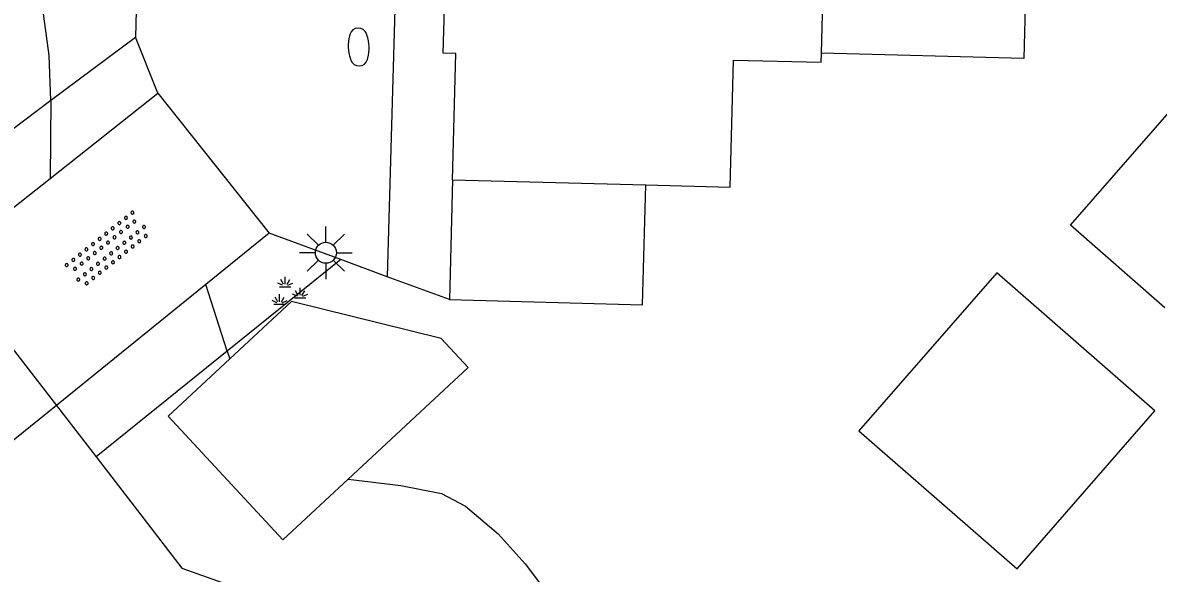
# Model space of a CAD drawing. Extents: x 131000 to 133013, y 393000 to 396501.
# Drawn here: x 131429.82 to 131456.81, y 395234.51 to 395247.6 of the extents above; entities that cross this region are included whole.
import ezdxf

# ---------------------------------------------------------------- set-up
doc = ezdxf.new("R2010")
doc.units = 0
for name, color, linetype in [('gg-afsc-erfafscheiding', 7, 'Continuous'), ('gg-bbg-gedigitaliseerde bebouwing', 7, 'Continuous'), ('gg-bbg-gedigitaliseerde bijgebouw', 7, 'Continuous'), ('gg-bbg-hoofdgebouw', 7, 'Continuous'), ('gg-bbg-luifel en loopbrug', 7, 'Continuous'), ('gg-knt-BGT kruinlijn', 7, 'Continuous'), ('gg-knt-bovenkant onderkant talud', 7, 'Continuous'), ('gg-knt-verharding', 7, 'Continuous'), ('gg-kntw-beschoeiing', 7, 'Continuous'), ('gg-kwrk-kunstwerk niveau 01', 7, 'Continuous'), ('gt-grn-groengrens', 7, 'Continuous'), ('gt-symb-brandkraan', 7, 'Continuous'), ('gt-symb-groenvak', 7, 'Continuous'), ('gt-symb-lichtmast', 7, 'Continuous'), ('gt-symb-overige verharding', 7, 'Continuous')]:
    doc.layers.add(name, color=color, linetype=linetype)

# ---------------------------------------------------------------- blocks, each defined once
blk = doc.blocks.new('gt0-GRVAK')
at = {"layer": 'gt-symb-groenvak'}
for p, q in [((-0.091, 0.211), (-0.156, 0.322)), ((-0.047, 0.214), (-0.047, 0.393)), ((-0.004, 0.211), (0.061, 0.322)), ((-0.11, 0.189), (-0.228, 0.24)), ((-0.182, 0.153), (0.088, 0.153)), ((0.015, 0.189), (0.133, 0.24)), ((0.262, -0.052), (0.197, 0.059)), ((0.305, -0.049), (0.305, 0.13)), ((0.349, -0.052), (0.414, 0.059)), ((-0.245, -0.228), (-0.363, -0.177)), ((-0.318, -0.264), (-0.047, -0.264)), ((-0.226, -0.206), (-0.291, -0.095)), ((-0.183, -0.203), (-0.183, -0.024)), ((-0.139, -0.206), (-0.074, -0.095)), ((-0.12, -0.228), (-0.002, -0.177)), ((0.243, -0.074), (0.125, -0.023)), ((0.17, -0.11), (0.441, -0.11)), ((0.368, -0.074), (0.486, -0.023))]:
    blk.add_line(p, q, dxfattribs=at)
blk = doc.blocks.new('gt0-LMAST')
at = {"layer": 'gt-symb-lichtmast'}
for p, q in [((-0.005, 0.246), (-0.005, 0.621)), ((-0.182, 0.173), (-0.447, 0.438)), ((0.172, 0.173), (0.437, 0.438)), ((-0.255, -0.004), (-0.63, -0.004)), ((-0.182, -0.181), (-0.447, -0.446)), ((-0.005, -0.254), (-0.005, -0.629)), ((0.437, -0.446), (0.172, -0.181)), ((0.245, -0.004), (0.62, -0.004))]:
    blk.add_line(p, q, dxfattribs=at)
blk.add_circle((-0.005, -0.004), 0.25, dxfattribs=at)
blk = doc.blocks.new('gt0-BR')
at = {"layer": 'gt-symb-brandkraan'}
for centre, radius, start, end in [((-0.244, 0), 0.206, 107.5669, 252.4331), ((0.599, -2.664), 3, 106.892, 107.5669), ((0, -0.691), 0.938, 73.108, 106.892), ((-0.599, -2.664), 3, 72.4331, 73.108), ((0.244, 0), 0.206, 287.567, 72.4331), ((0.599, 2.664), 3, 252.4331, 253.108), ((0, 0.691), 0.938, 253.108, 286.8921), ((-0.599, 2.664), 3, 286.8921, 287.567)]:
    blk.add_arc(centre, radius, start, end, dxfattribs=at)
blk = doc.blocks.new('gt0-OVH')
at = {"layer": 'gt-symb-overige verharding'}
for points in [[(-0.972, 0.298), (-0.967, 0.308), (-0.965, 0.319), (-0.966, 0.33), (-0.971, 0.34), (-0.978, 0.348), (-0.988, 0.353), (-0.999, 0.355), (-1.01, 0.354), (-1.02, 0.349), (-1.028, 0.342), (-1.033, 0.332), (-1.035, 0.321), (-1.034, 0.31), (-1.029, 0.3), (-1.022, 0.292), (-1.012, 0.287), (-1.001, 0.285), (-0.99, 0.286), (-0.98, 0.291)], [(-0.772, 0.298), (-0.767, 0.308), (-0.765, 0.319), (-0.766, 0.33), (-0.771, 0.34), (-0.778, 0.348), (-0.788, 0.353), (-0.799, 0.355), (-0.81, 0.354), (-0.82, 0.349), (-0.828, 0.342), (-0.833, 0.332), (-0.835, 0.321), (-0.834, 0.31), (-0.829, 0.3), (-0.822, 0.292), (-0.812, 0.287), (-0.801, 0.285), (-0.79, 0.286), (-0.78, 0.291)], [(-0.572, 0.298), (-0.567, 0.308), (-0.565, 0.319), (-0.566, 0.33), (-0.571, 0.34), (-0.578, 0.348), (-0.588, 0.353), (-0.599, 0.355), (-0.61, 0.354), (-0.62, 0.349), (-0.628, 0.342), (-0.633, 0.332), (-0.635, 0.321), (-0.634, 0.31), (-0.629, 0.3), (-0.622, 0.292), (-0.612, 0.287), (-0.601, 0.285), (-0.59, 0.286), (-0.58, 0.291)], [(-0.372, 0.298), (-0.367, 0.308), (-0.365, 0.319), (-0.366, 0.33), (-0.371, 0.34), (-0.378, 0.348), (-0.388, 0.353), (-0.399, 0.355), (-0.41, 0.354), (-0.42, 0.349), (-0.428, 0.342), (-0.433, 0.332), (-0.435, 0.321), (-0.434, 0.31), (-0.429, 0.3), (-0.422, 0.292), (-0.412, 0.287), (-0.401, 0.285), (-0.39, 0.286), (-0.38, 0.291)], [(-0.172, 0.298), (-0.167, 0.308), (-0.165, 0.319), (-0.166, 0.33), (-0.171, 0.34), (-0.178, 0.348), (-0.188, 0.353), (-0.199, 0.355), (-0.21, 0.354), (-0.22, 0.349), (-0.228, 0.342), (-0.233, 0.332), (-0.235, 0.321), (-0.234, 0.31), (-0.229, 0.3), (-0.222, 0.292), (-0.212, 0.287), (-0.201, 0.285), (-0.19, 0.286), (-0.18, 0.291)], [(0.028, 0.298), (0.033, 0.308), (0.035, 0.319), (0.034, 0.33), (0.029, 0.34), (0.022, 0.348), (0.012, 0.353), (0.001, 0.355), (-0.01, 0.354), (-0.02, 0.349), (-0.028, 0.342), (-0.033, 0.332), (-0.035, 0.321), (-0.034, 0.31), (-0.029, 0.3), (-0.022, 0.292), (-0.012, 0.287), (-0.001, 0.285), (0.01, 0.286), (0.02, 0.291)], [(0.228, 0.298), (0.233, 0.308), (0.235, 0.319), (0.234, 0.33), (0.229, 0.34), (0.222, 0.348), (0.212, 0.353), (0.201, 0.355), (0.19, 0.354), (0.18, 0.349), (0.172, 0.342), (0.167, 0.332), (0.165, 0.321), (0.166, 0.31), (0.171, 0.3), (0.178, 0.292), (0.188, 0.287), (0.199, 0.285), (0.21, 0.286), (0.22, 0.291)], [(0.428, 0.298), (0.433, 0.308), (0.435, 0.319), (0.434, 0.33), (0.429, 0.34), (0.422, 0.348), (0.412, 0.353), (0.401, 0.355), (0.39, 0.354), (0.38, 0.349), (0.372, 0.342), (0.367, 0.332), (0.365, 0.321), (0.366, 0.31), (0.371, 0.3), (0.378, 0.292), (0.388, 0.287), (0.399, 0.285), (0.41, 0.286), (0.42, 0.291)], [(0.628, 0.298), (0.633, 0.308), (0.635, 0.319), (0.634, 0.33), (0.629, 0.34), (0.622, 0.348), (0.612, 0.353), (0.601, 0.355), (0.59, 0.354), (0.58, 0.349), (0.572, 0.342), (0.567, 0.332), (0.565, 0.321), (0.566, 0.31), (0.571, 0.3), (0.578, 0.292), (0.588, 0.287), (0.599, 0.285), (0.61, 0.286), (0.62, 0.291)], [(0.828, 0.298), (0.833, 0.308), (0.835, 0.319), (0.834, 0.33), (0.829, 0.34), (0.822, 0.348), (0.812, 0.353), (0.801, 0.355), (0.79, 0.354), (0.78, 0.349), (0.772, 0.342), (0.767, 0.332), (0.765, 0.321), (0.766, 0.31), (0.771, 0.3), (0.778, 0.292), (0.788, 0.287), (0.799, 0.285), (0.81, 0.286), (0.82, 0.291)], [(1.028, 0.298), (1.033, 0.308), (1.035, 0.319), (1.034, 0.33), (1.029, 0.34), (1.022, 0.348), (1.012, 0.353), (1.001, 0.355), (0.99, 0.354), (0.98, 0.349), (0.972, 0.342), (0.967, 0.332), (0.965, 0.321), (0.966, 0.31), (0.971, 0.3), (0.978, 0.292), (0.988, 0.287), (0.999, 0.285), (1.01, 0.286), (1.02, 0.291)], [(-0.872, 0.106), (-0.867, 0.116), (-0.865, 0.126), (-0.866, 0.137), (-0.871, 0.147), (-0.878, 0.156), (-0.888, 0.161), (-0.899, 0.163), (-0.91, 0.162), (-0.92, 0.157), (-0.928, 0.15), (-0.933, 0.14), (-0.935, 0.129), (-0.934, 0.118), (-0.929, 0.108), (-0.922, 0.1), (-0.912, 0.095), (-0.901, 0.092), (-0.89, 0.094), (-0.88, 0.098)], [(-0.672, 0.106), (-0.667, 0.116), (-0.665, 0.126), (-0.666, 0.137), (-0.671, 0.147), (-0.678, 0.156), (-0.688, 0.161), (-0.699, 0.163), (-0.71, 0.162), (-0.72, 0.157), (-0.728, 0.15), (-0.733, 0.14), (-0.735, 0.129), (-0.734, 0.118), (-0.729, 0.108), (-0.722, 0.1), (-0.712, 0.095), (-0.701, 0.092), (-0.69, 0.094), (-0.68, 0.098)], [(-0.472, 0.106), (-0.467, 0.116), (-0.465, 0.126), (-0.466, 0.137), (-0.471, 0.147), (-0.478, 0.156), (-0.488, 0.161), (-0.499, 0.163), (-0.51, 0.162), (-0.52, 0.157), (-0.528, 0.15), (-0.533, 0.14), (-0.535, 0.129), (-0.534, 0.118), (-0.529, 0.108), (-0.522, 0.1), (-0.512, 0.095), (-0.501, 0.092), (-0.49, 0.094), (-0.48, 0.098)], [(-0.272, 0.106), (-0.267, 0.116), (-0.265, 0.126), (-0.266, 0.137), (-0.271, 0.147), (-0.278, 0.156), (-0.288, 0.161), (-0.299, 0.163), (-0.31, 0.162), (-0.32, 0.157), (-0.328, 0.15), (-0.333, 0.14), (-0.335, 0.129), (-0.334, 0.118), (-0.329, 0.108), (-0.322, 0.1), (-0.312, 0.095), (-0.301, 0.092), (-0.29, 0.094), (-0.28, 0.098)], [(-0.072, 0.106), (-0.067, 0.116), (-0.065, 0.126), (-0.066, 0.137), (-0.071, 0.147), (-0.078, 0.156), (-0.088, 0.161), (-0.099, 0.163), (-0.11, 0.162), (-0.12, 0.157), (-0.128, 0.15), (-0.133, 0.14), (-0.135, 0.129), (-0.134, 0.118), (-0.129, 0.108), (-0.122, 0.1), (-0.112, 0.095), (-0.101, 0.092), (-0.09, 0.094), (-0.08, 0.098)], [(0.128, 0.106), (0.133, 0.116), (0.135, 0.126), (0.134, 0.137), (0.129, 0.147), (0.122, 0.156), (0.112, 0.161), (0.101, 0.163), (0.09, 0.162), (0.08, 0.157), (0.072, 0.15), (0.067, 0.14), (0.065, 0.129), (0.066, 0.118), (0.071, 0.108), (0.078, 0.1), (0.088, 0.095), (0.099, 0.092), (0.11, 0.094), (0.12, 0.098)], [(0.328, 0.106), (0.333, 0.116), (0.335, 0.126), (0.334, 0.137), (0.329, 0.147), (0.322, 0.156), (0.312, 0.161), (0.301, 0.163), (0.29, 0.162), (0.28, 0.157), (0.272, 0.15), (0.267, 0.14), (0.265, 0.129), (0.266, 0.118), (0.271, 0.108), (0.278, 0.1), (0.288, 0.095), (0.299, 0.092), (0.31, 0.094), (0.32, 0.098)], [(0.528, 0.106), (0.533, 0.116), (0.535, 0.126), (0.534, 0.137), (0.529, 0.147), (0.522, 0.156), (0.512, 0.161), (0.501, 0.163), (0.49, 0.162), (0.48, 0.157), (0.472, 0.15), (0.467, 0.14), (0.465, 0.129), (0.466, 0.118), (0.471, 0.108), (0.478, 0.1), (0.488, 0.095), (0.499, 0.092), (0.51, 0.094), (0.52, 0.098)], [(0.728, 0.106), (0.733, 0.116), (0.735, 0.126), (0.734, 0.137), (0.729, 0.147), (0.722, 0.156), (0.712, 0.161), (0.701, 0.163), (0.69, 0.162), (0.68, 0.157), (0.672, 0.15), (0.667, 0.14), (0.665, 0.129), (0.666, 0.118), (0.671, 0.108), (0.678, 0.1), (0.688, 0.095), (0.699, 0.092), (0.71, 0.094), (0.72, 0.098)], [(0.928, 0.106), (0.933, 0.116), (0.935, 0.126), (0.934, 0.137), (0.929, 0.147), (0.922, 0.156), (0.912, 0.161), (0.901, 0.163), (0.89, 0.162), (0.88, 0.157), (0.872, 0.15), (0.867, 0.14), (0.865, 0.129), (0.866, 0.118), (0.871, 0.108), (0.878, 0.1), (0.888, 0.095), (0.899, 0.092), (0.91, 0.094), (0.92, 0.098)], [(-0.972, -0.142), (-0.967, -0.132), (-0.965, -0.121), (-0.966, -0.11), (-0.971, -0.1), (-0.978, -0.092), (-0.988, -0.087), (-0.999, -0.085), (-1.01, -0.086), (-1.02, -0.091), (-1.028, -0.098), (-1.033, -0.108), (-1.035, -0.119), (-1.034, -0.13), (-1.029, -0.14), (-1.022, -0.148), (-1.012, -0.153), (-1.001, -0.155), (-0.99, -0.154), (-0.98, -0.149)], [(-0.772, -0.142), (-0.767, -0.132), (-0.765, -0.121), (-0.766, -0.11), (-0.771, -0.1), (-0.778, -0.092), (-0.788, -0.087), (-0.799, -0.085), (-0.81, -0.086), (-0.82, -0.091), (-0.828, -0.098), (-0.833, -0.108), (-0.835, -0.119), (-0.834, -0.13), (-0.829, -0.14), (-0.822, -0.148), (-0.812, -0.153), (-0.801, -0.155), (-0.79, -0.154), (-0.78, -0.149)], [(-0.572, -0.142), (-0.567, -0.132), (-0.565, -0.121), (-0.566, -0.11), (-0.571, -0.1), (-0.578, -0.092), (-0.588, -0.087), (-0.599, -0.085), (-0.61, -0.086), (-0.62, -0.091), (-0.628, -0.098), (-0.633, -0.108), (-0.635, -0.119), (-0.634, -0.13), (-0.629, -0.14), (-0.622, -0.148), (-0.612, -0.153), (-0.601, -0.155), (-0.59, -0.154), (-0.58, -0.149)], [(-0.372, -0.142), (-0.367, -0.132), (-0.365, -0.121), (-0.366, -0.11), (-0.371, -0.1), (-0.378, -0.092), (-0.388, -0.087), (-0.399, -0.085), (-0.41, -0.086), (-0.42, -0.091), (-0.428, -0.098), (-0.433, -0.108), (-0.435, -0.119), (-0.434, -0.13), (-0.429, -0.14), (-0.422, -0.148), (-0.412, -0.153), (-0.401, -0.155), (-0.39, -0.154), (-0.38, -0.149)], [(-0.172, -0.142), (-0.167, -0.132), (-0.165, -0.121), (-0.166, -0.11), (-0.171, -0.1), (-0.178, -0.092), (-0.188, -0.087), (-0.199, -0.085), (-0.21, -0.086), (-0.22, -0.091), (-0.228, -0.098), (-0.233, -0.108), (-0.235, -0.119), (-0.234, -0.13), (-0.229, -0.14), (-0.222, -0.148), (-0.212, -0.153), (-0.201, -0.155), (-0.19, -0.154), (-0.18, -0.149)], [(0.028, -0.142), (0.033, -0.132), (0.035, -0.121), (0.034, -0.11), (0.029, -0.1), (0.022, -0.092), (0.012, -0.087), (0.001, -0.085), (-0.01, -0.086), (-0.02, -0.091), (-0.028, -0.098), (-0.033, -0.108), (-0.035, -0.119), (-0.034, -0.13), (-0.029, -0.14), (-0.022, -0.148), (-0.012, -0.153), (-0.001, -0.155), (0.01, -0.154), (0.02, -0.149)], [(0.228, -0.142), (0.233, -0.132), (0.235, -0.121), (0.234, -0.11), (0.229, -0.1), (0.222, -0.092), (0.212, -0.087), (0.201, -0.085), (0.19, -0.086), (0.18, -0.091), (0.172, -0.098), (0.167, -0.108), (0.165, -0.119), (0.166, -0.13), (0.171, -0.14), (0.178, -0.148), (0.188, -0.153), (0.199, -0.155), (0.21, -0.154), (0.22, -0.149)], [(0.428, -0.142), (0.433, -0.132), (0.435, -0.121), (0.434, -0.11), (0.429, -0.1), (0.422, -0.092), (0.412, -0.087), (0.401, -0.085), (0.39, -0.086), (0.38, -0.091), (0.372, -0.098), (0.367, -0.108), (0.365, -0.119), (0.366, -0.13), (0.371, -0.14), (0.378, -0.148), (0.388, -0.153), (0.399, -0.155), (0.41, -0.154), (0.42, -0.149)], [(0.628, -0.142), (0.633, -0.132), (0.635, -0.121), (0.634, -0.11), (0.629, -0.1), (0.622, -0.092), (0.612, -0.087), (0.601, -0.085), (0.59, -0.086), (0.58, -0.091), (0.572, -0.098), (0.567, -0.108), (0.565, -0.119), (0.566, -0.13), (0.571, -0.14), (0.578, -0.148), (0.588, -0.153), (0.599, -0.155), (0.61, -0.154), (0.62, -0.149)], [(0.828, -0.142), (0.833, -0.132), (0.835, -0.121), (0.834, -0.11), (0.829, -0.1), (0.822, -0.092), (0.812, -0.087), (0.801, -0.085), (0.79, -0.086), (0.78, -0.091), (0.772, -0.098), (0.767, -0.108), (0.765, -0.119), (0.766, -0.13), (0.771, -0.14), (0.778, -0.148), (0.788, -0.153), (0.799, -0.155), (0.81, -0.154), (0.82, -0.149)], [(1.028, -0.142), (1.033, -0.132), (1.035, -0.121), (1.034, -0.11), (1.029, -0.1), (1.022, -0.092), (1.012, -0.087), (1.001, -0.085), (0.99, -0.086), (0.98, -0.091), (0.972, -0.098), (0.967, -0.108), (0.965, -0.119), (0.966, -0.13), (0.971, -0.14), (0.978, -0.148), (0.988, -0.153), (0.999, -0.155), (1.01, -0.154), (1.02, -0.149)], [(-0.872, -0.334), (-0.867, -0.324), (-0.865, -0.314), (-0.866, -0.303), (-0.871, -0.293), (-0.878, -0.284), (-0.888, -0.279), (-0.899, -0.277), (-0.91, -0.278), (-0.92, -0.283), (-0.928, -0.29), (-0.933, -0.3), (-0.935, -0.311), (-0.934, -0.322), (-0.929, -0.332), (-0.922, -0.34), (-0.912, -0.345), (-0.901, -0.348), (-0.89, -0.346), (-0.88, -0.342)], [(-0.672, -0.334), (-0.667, -0.324), (-0.665, -0.314), (-0.666, -0.303), (-0.671, -0.293), (-0.678, -0.284), (-0.688, -0.279), (-0.699, -0.277), (-0.71, -0.278), (-0.72, -0.283), (-0.728, -0.29), (-0.733, -0.3), (-0.735, -0.311), (-0.734, -0.322), (-0.729, -0.332), (-0.722, -0.34), (-0.712, -0.345), (-0.701, -0.348), (-0.69, -0.346), (-0.68, -0.342)], [(-0.472, -0.334), (-0.467, -0.324), (-0.465, -0.314), (-0.466, -0.303), (-0.471, -0.293), (-0.478, -0.284), (-0.488, -0.279), (-0.499, -0.277), (-0.51, -0.278), (-0.52, -0.283), (-0.528, -0.29), (-0.533, -0.3), (-0.535, -0.311), (-0.534, -0.322), (-0.529, -0.332), (-0.522, -0.34), (-0.512, -0.345), (-0.501, -0.348), (-0.49, -0.346), (-0.48, -0.342)], [(-0.272, -0.334), (-0.267, -0.324), (-0.265, -0.314), (-0.266, -0.303), (-0.271, -0.293), (-0.278, -0.284), (-0.288, -0.279), (-0.299, -0.277), (-0.31, -0.278), (-0.32, -0.283), (-0.328, -0.29), (-0.333, -0.3), (-0.335, -0.311), (-0.334, -0.322), (-0.329, -0.332), (-0.322, -0.34), (-0.312, -0.345), (-0.301, -0.348), (-0.29, -0.346), (-0.28, -0.342)], [(-0.072, -0.334), (-0.067, -0.324), (-0.065, -0.314), (-0.066, -0.303), (-0.071, -0.293), (-0.078, -0.284), (-0.088, -0.279), (-0.099, -0.277), (-0.11, -0.278), (-0.12, -0.283), (-0.128, -0.29), (-0.133, -0.3), (-0.135, -0.311), (-0.134, -0.322), (-0.129, -0.332), (-0.122, -0.34), (-0.112, -0.345), (-0.101, -0.348), (-0.09, -0.346), (-0.08, -0.342)], [(0.128, -0.334), (0.133, -0.324), (0.135, -0.314), (0.134, -0.303), (0.129, -0.293), (0.122, -0.284), (0.112, -0.279), (0.101, -0.277), (0.09, -0.278), (0.08, -0.283), (0.072, -0.29), (0.067, -0.3), (0.065, -0.311), (0.066, -0.322), (0.071, -0.332), (0.078, -0.34), (0.088, -0.345), (0.099, -0.348), (0.11, -0.346), (0.12, -0.342)], [(0.328, -0.334), (0.333, -0.324), (0.335, -0.314), (0.334, -0.303), (0.329, -0.293), (0.322, -0.284), (0.312, -0.279), (0.301, -0.277), (0.29, -0.278), (0.28, -0.283), (0.272, -0.29), (0.267, -0.3), (0.265, -0.311), (0.266, -0.322), (0.271, -0.332), (0.278, -0.34), (0.288, -0.345), (0.299, -0.348), (0.31, -0.346), (0.32, -0.342)], [(0.528, -0.334), (0.533, -0.324), (0.535, -0.314), (0.534, -0.303), (0.529, -0.293), (0.522, -0.284), (0.512, -0.279), (0.501, -0.277), (0.49, -0.278), (0.48, -0.283), (0.472, -0.29), (0.467, -0.3), (0.465, -0.311), (0.466, -0.322), (0.471, -0.332), (0.478, -0.34), (0.488, -0.345), (0.499, -0.348), (0.51, -0.346), (0.52, -0.342)], [(0.728, -0.334), (0.733, -0.324), (0.735, -0.314), (0.734, -0.303), (0.729, -0.293), (0.722, -0.284), (0.712, -0.279), (0.701, -0.277), (0.69, -0.278), (0.68, -0.283), (0.672, -0.29), (0.667, -0.3), (0.665, -0.311), (0.666, -0.322), (0.671, -0.332), (0.678, -0.34), (0.688, -0.345), (0.699, -0.348), (0.71, -0.346), (0.72, -0.342)], [(0.928, -0.334), (0.933, -0.324), (0.935, -0.314), (0.934, -0.303), (0.929, -0.293), (0.922, -0.284), (0.912, -0.279), (0.901, -0.277), (0.89, -0.278), (0.88, -0.283), (0.872, -0.29), (0.867, -0.3), (0.865, -0.311), (0.866, -0.322), (0.871, -0.332), (0.878, -0.34), (0.888, -0.345), (0.899, -0.348), (0.91, -0.346), (0.92, -0.342)]]:
    blk.add_lwpolyline(points, close=True, dxfattribs=at)

msp = doc.modelspace()

# ---------------------------------------------------------------- linework, layer by layer
at = {"layer": 'gg-afsc-erfafscheiding'}
for p, q in [((131437.385, 395241.973), (131435.686, 395242.6)), ((131438.489, 395241.565), (131437.385, 395241.973)), ((131439.967, 395241.02), (131438.489, 395241.565))]:
    msp.add_line(p, q, dxfattribs=at)
at = {"layer": 'gg-bbg-gedigitaliseerde bebouwing'}
msp.add_line((131440.042, 395243.869), (131444.634, 395243.748), dxfattribs=at)
for points in [[(131448.811, 395246.875), (131448.893, 395249.962), (131453.701, 395249.835)], [(131444.634, 395243.748), (131446.64, 395243.695), (131446.719, 395246.715), (131448.805, 395246.66), (131448.811, 395246.875)]]:
    msp.add_lwpolyline(points, dxfattribs=at)
at = {"layer": 'gg-bbg-gedigitaliseerde bijgebouw'}
for points in [[(131456.97, 395240.827), (131454.725, 395242.786), (131460.301, 395249.179), (131462.547, 395247.22)], [(131449.698, 395237.899), (131453.457, 395234.62), (131456.736, 395238.379), (131452.977, 395241.658), (131449.698, 395237.899)], [(131437.557, 395236.753), (131440.412, 395239.406), (131439.773, 395240.093), (131436.215, 395240.974), (131434.747, 395239.611)], [(131434.747, 395239.611), (131433.279, 395238.248), (131436.006, 395235.312), (131437.557, 395236.753)]]:
    msp.add_lwpolyline(points, dxfattribs=at)
at = {"layer": 'gg-bbg-hoofdgebouw'}
msp.add_line((131439.821, 395246.876), (131439.976, 395252.733), dxfattribs=at)
msp.add_lwpolyline([(131440.042, 395243.869), (131440.121, 395246.868), (131439.821, 395246.876)], dxfattribs=at)
at = {"layer": 'gg-bbg-luifel en loopbrug'}
msp.add_line((131440.042, 395243.869), (131439.967, 395241.02), dxfattribs=at)
for points in [[(131453.701, 395249.835), (131453.62, 395246.748), (131448.811, 395246.875)], [(131439.967, 395241.02), (131444.559, 395240.895), (131444.634, 395243.748)]]:
    msp.add_lwpolyline(points, dxfattribs=at)
at = {"layer": 'gg-knt-BGT kruinlijn'}
for p, q in [((131430.492, 395245.759), (131430.476, 395243.897)), ((131434.687, 395239.798), (131434.179, 395241.379))]:
    msp.add_line(p, q, dxfattribs=at)
msp.add_lwpolyline([(131430.492, 395245.759), (131430.452, 395246.822), (131430.26, 395248.229), (131429.999, 395249.194), (131429.661, 395250.138), (131428.696, 395252.408), (131428.036, 395253.703), (131427.465, 395254.52), (131426.741, 395255.222), (131426.024, 395255.762), (131425.054, 395256.406)], dxfattribs=at)
at = {"layer": 'gg-knt-bovenkant onderkant talud'}
msp.add_line((131434.687, 395239.798), (131434.747, 395239.611), dxfattribs=at)
msp.add_lwpolyline([(131437.557, 395236.753), (131438.814, 395236.603), (131439.778, 395236.412), (131440.348, 395236.112), (131441.123, 395235.45), (131441.765, 395234.741), (131442.368, 395233.938), (131442.908, 395233.096), (131443.402, 395232.227), (131446.983, 395225.028), (131447.924, 395223.262), (131448.915, 395221.524), (131450.406, 395219.14), (131452.102, 395216.668), (131455.287, 395212.265), (131455.83, 395211.426), (131456.325, 395210.56), (131456.676, 395209.853), (131457.065, 395208.931), (131457.584, 395207.325), (131457.787, 395206.341), (131457.865, 395205.345), (131457.83, 395204.775)], dxfattribs=at)
at = {"layer": 'gg-knt-verharding'}
for p, q in [((131439.684, 395283.645), (131438.489, 395241.565)), ((131432.771, 395257.701), (131432.507, 395247.261)), ((131433.038, 395245.924), (131432.507, 395247.261))]:
    msp.add_line(p, q, dxfattribs=at)
at = {"layer": 'gg-kntw-beschoeiing'}
for p, q in [((131427.978, 395241.922), (131430.629, 395238.504)), ((131430.629, 395238.504), (131431.568, 395237.284)), ((131431.568, 395237.284), (131432.63, 395235.903))]:
    msp.add_line(p, q, dxfattribs=at)
msp.add_lwpolyline([(131432.63, 395235.903), (131433.606, 395234.634), (131436.864, 395233.478)], dxfattribs=at)
at = {"layer": 'gg-kwrk-kunstwerk niveau 01'}
for p, q in [((131430.476, 395243.897), (131433.038, 395245.924)), ((131433.038, 395245.924), (131435.686, 395242.6)), ((131427.978, 395241.922), (131430.476, 395243.897)), ((131435.686, 395242.6), (131434.179, 395241.379)), ((131434.179, 395241.379), (131430.629, 395238.504)), ((131430.629, 395238.504), (131426.087, 395234.837))]:
    msp.add_line(p, q, dxfattribs=at)
at = {"layer": 'gt-grn-groengrens'}
for p, q in [((131430.492, 395245.759), (131432.507, 395247.261)), ((131427.029, 395243.146), (131430.492, 395245.759)), ((131437.385, 395241.973), (131434.687, 395239.798)), ((131434.687, 395239.798), (131431.568, 395237.284))]:
    msp.add_line(p, q, dxfattribs=at)

# ---------------------------------------------------------------- block references
at = {"layer": 'gt-symb-brandkraan', "rotation": 92.00653893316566}
msp.add_blockref('gt0-BR', (131437.81, 395247.025), dxfattribs=at)
at = {"layer": 'gt-symb-groenvak'}
msp.add_blockref('gt0-GRVAK', (131436.113, 395241.172), dxfattribs=at)
at = {"layer": 'gt-symb-lichtmast'}
msp.add_blockref('gt0-LMAST', (131437.035, 395242.138), dxfattribs=at)
at = {"layer": 'gt-symb-overige verharding', "rotation": 38.62400398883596}
msp.add_blockref('gt0-OVH', (131431.852, 395242.214), dxfattribs=at)

doc.saveas('drawing.dxf')
